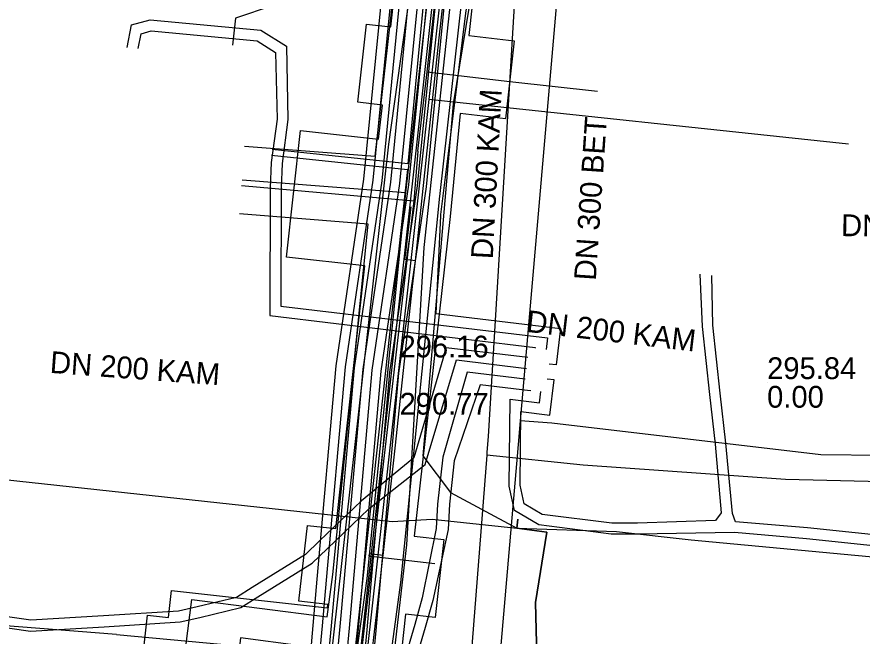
# Model space of a CAD drawing. Extents: x -595540 to -593988, y -1160850 to -1159202.
# Drawn here: x -594493.39 to -594462.38, y -1160104.81 to -1160082.07 of the extents above; entities that cross this region are included whole.
import ezdxf

# ---------------------------------------------------------------- set-up
doc = ezdxf.new("R2010")
doc.units = 0
for name, color, linetype in [('BVK-DESTOVA_popisy', 7, 'Continuous'), ('BVK-DESTOVA_trasa sítě', 7, 'Continuous'), ('BVK-SPLASKOVA_popisy', 7, 'Continuous'), ('BVK-SPLASKOVA_trasa sítě', 7, 'Continuous'), ('BVK-VODOVOD_trasa sítě', 7, 'Continuous'), ('BVK-VODOVOD_trasa zrušené sítě', 7, 'Continuous'), ('CETIN_kabel podzemní', 7, 'Continuous'), ('DSP-NN-TEPLARNY_kabel', 7, 'Continuous'), ('EON-NN_kabel', 7, 'Continuous'), ('EON-VN_kabel', 7, 'Continuous'), ('PODA_kabel optický', 7, 'Continuous'), ('QUANTCOM_kabel v kolektoru_kabelovodu', 7, 'Continuous'), ('TEPLARNY-ELEKTRO_kabel', 7, 'Continuous'), ('TEPLARNY-HORKOVODY_trasa sítě', 7, 'Continuous'), ('TEPLARNY-HORKOVODY_trasa sítě obvodem', 7, 'Continuous'), ('TEPLARNY-TEPLOVODY_trasa sítě', 7, 'Continuous'), ('TSB_kabel VO', 7, 'Continuous'), ('TSB_kolektor', 7, 'Continuous')]:
    doc.layers.add(name, color=color, linetype=linetype)

msp = doc.modelspace()

# ---------------------------------------------------------------- linework, layer by layer
at = {"layer": 'BVK-DESTOVA_popisy'}
msp.add_line((-594465.865, -1160095.495), (-594465.865, -1160095.495), dxfattribs=at)
at = {"layer": 'BVK-DESTOVA_trasa sítě'}
for p, q in [((-594473.759, -1160096.994), (-594474.925, -1160096.908)), ((-594463.895, -1160098.155), (-594473.759, -1160096.994)), ((-594457.484, -1160098.198), (-594463.895, -1160098.155))]:
    msp.add_line(p, q, dxfattribs=at)
msp.add_lwpolyline([(-594473.366, -1160079.011), (-594474.925, -1160096.908), (-594474.936, -1160097.039), (-594474.975, -1160097.488), (-594476.807, -1160118.719), (-594476.81, -1160118.758), (-594477.1, -1160122.116)], dxfattribs=at)
at = {"layer": 'BVK-SPLASKOVA_trasa sítě'}
for p, q in [((-594472.613, -1160098.534), (-594476.149, -1160098.164)), ((-594465.196, -1160099.053), (-594472.613, -1160098.534)), ((-594456.715, -1160099.28), (-594465.196, -1160099.053))]:
    msp.add_line(p, q, dxfattribs=at)
msp.add_lwpolyline([(-594474.918, -1160077.994), (-594476.095, -1160097.474), (-594476.141, -1160098.058), (-594476.149, -1160098.164), (-594477.888, -1160120.275)], dxfattribs=at)
at = {"layer": 'BVK-VODOVOD_trasa sítě'}
for points in [[(-594484.21, -1160139.8), (-594483.57, -1160133.98), (-594483.26, -1160131.23), (-594482.87, -1160127.82), (-594482.22, -1160121.86), (-594481.55, -1160115.91), (-594480.89, -1160109.97), (-594480.2, -1160104.02), (-594479.96, -1160101.923), (-594479.95, -1160101.84), (-594479.51, -1160097.91), (-594478.87, -1160091.97), (-594478.76, -1160091.03), (-594477.9, -1160082.84), (-594477.68, -1160080.88)], [(-594478.76, -1160091.03), (-594479.155, -1160090.983), (-594479.12, -1160090.72), (-594478.92, -1160089.05)], [(-594479.95, -1160101.84), (-594480.469, -1160101.785), (-594480.481, -1160101.865), (-594480.392, -1160101.874), (-594478.05, -1160102.14)]]:
    msp.add_lwpolyline(points, dxfattribs=at)
at = {"layer": 'BVK-VODOVOD_trasa zrušené sítě'}
msp.add_lwpolyline([(-594498.19, -1160259.99), (-594497.28, -1160252.07), (-594495.44, -1160236.97), (-594490.36, -1160193.96), (-594488.8, -1160180.78), (-594484.73, -1160145.85), (-594482.58, -1160131.69), (-594479.08, -1160101.46), (-594478.45, -1160090.54), (-594477.42, -1160080.99), (-594474.61, -1160055.51), (-594472.86, -1160039.8), (-594471.82, -1160030.47), (-594469.42, -1160009.37), (-594469.34, -1160008.75)], dxfattribs=at)
at = {"layer": 'CETIN_kabel podzemní'}
for points in [[(-594476.01, -1160060.09), (-594479.76, -1160086.74)], [(-594484.03, -1160080.23), (-594483.99, -1160081.66), (-594485.37, -1160082.12), (-594485.48, -1160083.11)], [(-594479.76, -1160086.74), (-594482.24, -1160108.91), (-594484.08, -1160131.99)]]:
    msp.add_lwpolyline(points, dxfattribs=at)
at = {"layer": 'DSP-NN-TEPLARNY_kabel'}
for points in [[(-594283.249, -1160116.46), (-594281.124, -1160116.689), (-594276.539, -1160074.472), (-594281.251, -1160074.035), (-594280.986, -1160071.341), (-594276.252, -1160071.821), (-594271.794, -1160030.716), (-594278.845, -1160030.006), (-594341.32, -1160022.149), (-594340.664, -1160016.495), (-594343.239, -1160016.186), (-594343.882, -1160021.827), (-594413.657, -1160013.304), (-594469.745, -1160006.777), (-594475.121, -1160046.669), (-594479.045, -1160087.473), (-594484.022, -1160086.945)], [(-594484.043, -1160087.144), (-594479.06, -1160087.673), (-594481.095, -1160106.369), (-594485.199, -1160105.865), (-594485.377, -1160107.366), (-594481.263, -1160107.912), (-594493.848, -1160223.3), (-594499.298, -1160222.662), (-594499.509, -1160224.533), (-594494.023, -1160225.166), (-594500.823, -1160287.626), (-594508.353, -1160286.827)]]:
    msp.add_lwpolyline(points, dxfattribs=at)
at = {"layer": 'EON-NN_kabel'}
for points in [[(-594468.283, -1160029.988), (-594468.285, -1160030.011), (-594470.335, -1160029.782), (-594470.639, -1160030.058), (-594470.866, -1160031.646), (-594471.242, -1160034.275), (-594472.122, -1160040.426), (-594472.783, -1160044.78), (-594473.39, -1160050.245), (-594474.491, -1160060.477), (-594475.635, -1160068.897), (-594475.777, -1160076.388), (-594476.915, -1160081.847), (-594476.986, -1160082.424), (-594477.297, -1160084.934), (-594477.537, -1160086.877), (-594477.841, -1160089.326), (-594477.846, -1160089.373), (-594478.015, -1160092.964), (-594473.446, -1160093.516), (-594473.608, -1160094.848), (-594473.862, -1160094.817)], [(-594489.335, -1160083.193), (-594489.178, -1160082.369), (-594488.494, -1160082.187), (-594484.44, -1160082.56), (-594483.498, -1160083.153), (-594483.444, -1160085.846), (-594483.656, -1160087.453), (-594483.691, -1160088.362), (-594483.707, -1160092.691), (-594473.926, -1160093.856), (-594473.976, -1160094.284)], [(-594488.937, -1160083.237), (-594488.832, -1160082.691), (-594488.46, -1160082.591), (-594484.572, -1160082.95), (-594483.894, -1160083.377), (-594483.844, -1160085.824), (-594484.054, -1160087.419), (-594484.091, -1160088.354), (-594484.108, -1160093.039), (-594474.37, -1160094.209), (-594474.373, -1160094.236)], [(-594468.327, -1160091.523), (-594468.248, -1160093.435), (-594467.984, -1160095.933), (-594467.773, -1160097.76), (-594467.555, -1160100.276), (-594467.755, -1160100.558), (-594470.616, -1160100.663), (-594471.565, -1160100.663), (-594474.111, -1160100.336), (-594474.774, -1160099.944), (-594474.926, -1160099.26), (-594474.9, -1160096.565), (-594473.839, -1160096.693), (-594473.682, -1160095.399), (-594473.929, -1160095.369)], [(-594436.765, -1160104.014), (-594443.009, -1160103.249), (-594445.232, -1160102.97), (-594446.177, -1160102.591), (-594446.436, -1160102.487), (-594448.115, -1160102.643), (-594450.089, -1160102.643), (-594451.218, -1160102.434), (-594456.607, -1160101.714), (-594459.368, -1160101.361), (-594464.387, -1160100.835), (-594467.024, -1160100.606), (-594467.133, -1160100.302), (-594467.375, -1160097.718), (-594467.586, -1160095.889), (-594467.85, -1160093.395), (-594467.894, -1160091.57)], [(-594446.741, -1160093.925), (-594446.548, -1160097.447), (-594446.371, -1160100.52), (-594446.005, -1160102.337), (-594446.177, -1160102.591), (-594446.364, -1160102.866), (-594448.095, -1160103.043), (-594450.125, -1160103.043), (-594451.28, -1160102.83), (-594456.659, -1160102.11), (-594459.414, -1160101.759), (-594464.425, -1160101.233), (-594467.058, -1160101.004), (-594470.608, -1160101.063), (-594471.591, -1160101.063), (-594474.243, -1160100.722), (-594475.126, -1160100.2), (-594475.326, -1160099.302), (-594475.296, -1160096.11), (-594474.213, -1160096.239), (-594474.164, -1160095.822)], [(-594474.64, -1160094.58), (-594477.644, -1160094.219), (-594478.83, -1160098.26), (-594480.743, -1160099.841), (-594482.282, -1160101.308), (-594482.804, -1160101.804), (-594484.755, -1160103.022), (-594485.333, -1160103.383), (-594486.769, -1160103.727), (-594487.452, -1160103.889), (-594490.214, -1160104.064), (-594492.871, -1160104.22), (-594495.114, -1160103.897), (-594499.535, -1160103.324), (-594501.012, -1160103.166), (-594504.098, -1160102.999), (-594510.039, -1160102.656)], [(-594510.061, -1160103.056), (-594504.12, -1160103.399), (-594501.044, -1160103.564), (-594499.583, -1160103.722), (-594495.168, -1160104.293), (-594492.889, -1160104.622), (-594490.19, -1160104.464), (-594487.392, -1160104.287), (-594486.677, -1160104.117), (-594485.177, -1160103.757), (-594484.543, -1160103.362), (-594482.558, -1160102.122), (-594482.006, -1160101.598), (-594480.471, -1160100.135), (-594478.408, -1160098.507), (-594477.256, -1160094.668), (-594474.689, -1160094.978)], [(-594474.737, -1160095.375), (-594476.872, -1160095.118), (-594477.755, -1160098.237), (-594477.955, -1160099.958), (-594478.006, -1160100.856), (-594478.513, -1160103.405), (-594478.791, -1160104.383), (-594479.423, -1160106.544), (-594479.85, -1160107.987), (-594480.239, -1160110.467), (-594480.785, -1160114.622), (-594481.049, -1160117.32), (-594481.49, -1160122.047), (-594481.523, -1160122.777), (-594481.984, -1160123.996), (-594482.461, -1160124.353), (-594483.543, -1160124.521), (-594484.315, -1160124.549), (-594487.382, -1160124.205)], [(-594474.558, -1160095.774), (-594474.561, -1160095.798), (-594476.392, -1160095.578), (-594477.346, -1160098.372), (-594477.518, -1160099.957), (-594477.571, -1160100.889), (-594478.123, -1160103.499), (-594478.407, -1160104.493), (-594479.039, -1160106.656), (-594479.458, -1160108.075), (-594479.843, -1160110.525), (-594480.387, -1160114.668), (-594480.651, -1160117.358), (-594481.09, -1160122.075), (-594481.127, -1160122.859), (-594481.652, -1160124.246), (-594482.301, -1160124.733), (-594483.505, -1160124.919), (-594484.327, -1160124.95), (-594487.426, -1160124.603)]]:
    msp.add_lwpolyline(points, dxfattribs=at)
at = {"layer": 'EON-VN_kabel'}
for points in [[(-594507.908, -1160352.983), (-594493.4, -1160219.322), (-594493.357, -1160218.925), (-594485.737, -1160148.725), (-594481.531, -1160104.454), (-594481.385, -1160102.826), (-594480.679, -1160095.006), (-594479.672, -1160088.145), (-594478.228, -1160073.321), (-594478.064, -1160071.488), (-594477.548, -1160064.204), (-594476.903, -1160059.951), (-594476.168, -1160052.428), (-594474.681, -1160037.844), (-594473.216, -1160021.563), (-594473.18, -1160021.165), (-594471.953, -1160007.533), (-594471.871, -1160006.857), (-594471.823, -1160006.461), (-594471.776, -1160006.071), (-594472.104, -1160006.031), (-594491.892, -1160003.645), (-594490.259, -1159978.956)], [(-594489.732, -1160104.75), (-594482.598, -1160105.408), (-594482.366, -1160102.72), (-594481.672, -1160094.882), (-594480.659, -1160088.032), (-594479.212, -1160073.421), (-594479.038, -1160071.252), (-594478.546, -1160064.051), (-594477.851, -1160059.85), (-594477.131, -1160052.34), (-594475.655, -1160037.73), (-594474.208, -1160021.459), (-594474.173, -1160021.06), (-594472.963, -1160007.458), (-594472.952, -1160006.727), (-594492.74, -1160004.349), (-594491.05, -1159978.793)], [(-594325.571, -1160023.302), (-594471.242, -1160005.68), (-594472.063, -1160005.581), (-594472.104, -1160006.031), (-594472.139, -1160006.423), (-594472.175, -1160006.821), (-594472.24, -1160007.542), (-594473.469, -1160021.134), (-594473.505, -1160021.533), (-594474.976, -1160037.793), (-594476.47, -1160052.411), (-594477.178, -1160059.925), (-594477.893, -1160064.161), (-594478.383, -1160071.41), (-594478.563, -1160073.416), (-594479.999, -1160088.093), (-594481.014, -1160094.954), (-594481.712, -1160102.809), (-594481.858, -1160104.428), (-594486.056, -1160148.673), (-594493.705, -1160218.887)], [(-594325.626, -1160023.698), (-594470.891, -1160006.17), (-594471.007, -1160006.559), (-594471.123, -1160006.948), (-594471.319, -1160007.604), (-594471.934, -1160014.52), (-594471.97, -1160014.919), (-594472.53, -1160021.226), (-594472.566, -1160021.625), (-594474.012, -1160037.886), (-594475.489, -1160052.502), (-594476.214, -1160060.064), (-594476.905, -1160064.242), (-594477.393, -1160071.374), (-594477.569, -1160073.568), (-594479.021, -1160088.234), (-594480.033, -1160095.076), (-594480.722, -1160102.864), (-594480.867, -1160104.543), (-594485.09, -1160148.781), (-594489.661, -1160193.703), (-594489.269, -1160193.746), (-594488.878, -1160193.789), (-594487.916, -1160193.894)], [(-594492.475, -1160219.423), (-594489.792, -1160194.895), (-594488.996, -1160194.982), (-594488.917, -1160194.186), (-594488.878, -1160193.789), (-594484.433, -1160148.844), (-594480.21, -1160104.6), (-594480.065, -1160102.921), (-594479.377, -1160095.153), (-594478.366, -1160088.315), (-594476.911, -1160073.627), (-594476.734, -1160071.423), (-594476.249, -1160064.319), (-594475.559, -1160060.149), (-594474.832, -1160052.566), (-594473.355, -1160037.948), (-594471.909, -1160021.686), (-594471.873, -1160021.287), (-594471.313, -1160014.98), (-594471.277, -1160014.581), (-594470.662, -1160007.663), (-594470.334, -1160007.043), (-594470.133, -1160006.664), (-594325.682, -1160024.094)], [(-594325.737, -1160024.49), (-594470.334, -1160007.043), (-594470.704, -1160006.998), (-594471.123, -1160006.948), (-594471.504, -1160006.902), (-594471.871, -1160006.857), (-594472.175, -1160006.821), (-594472.554, -1160006.775), (-594472.634, -1160007.487), (-594473.844, -1160021.095), (-594473.879, -1160021.493), (-594475.326, -1160037.761), (-594476.803, -1160052.372), (-594477.524, -1160059.893), (-594478.218, -1160064.089), (-594478.709, -1160071.276), (-594478.883, -1160073.45), (-594480.331, -1160088.072), (-594481.344, -1160094.921), (-594482.037, -1160102.749), (-594482.182, -1160104.429), (-594486.404, -1160148.653), (-594494.072, -1160218.846)], [(-594470.384, -1160015.065), (-594471.313, -1160014.98), (-594471.642, -1160014.949), (-594471.97, -1160014.919), (-594472.299, -1160014.889), (-594472.86, -1160021.196), (-594472.895, -1160021.594), (-594474.341, -1160037.855), (-594475.817, -1160052.469), (-594476.541, -1160060.021), (-594477.233, -1160064.204), (-594477.722, -1160071.35), (-594477.897, -1160073.539), (-594479.349, -1160088.194), (-594480.361, -1160095.037), (-594481.051, -1160102.835), (-594481.196, -1160104.514), (-594485.419, -1160148.749), (-594490.105, -1160194.056), (-594489.309, -1160194.143), (-594488.917, -1160194.186), (-594487.945, -1160194.292)], [(-594492.986, -1160218.965), (-594490.146, -1160194.453), (-594489.349, -1160194.54), (-594489.309, -1160194.143), (-594489.269, -1160193.746), (-594484.762, -1160148.812), (-594480.538, -1160104.571), (-594480.394, -1160102.892), (-594479.705, -1160095.114), (-594478.693, -1160088.275), (-594477.24, -1160073.598), (-594477.063, -1160071.399), (-594476.577, -1160064.281), (-594475.886, -1160060.106), (-594475.161, -1160052.534), (-594473.684, -1160037.917), (-594472.238, -1160021.655)], [(-594489.732, -1160104.75), (-594495.373, -1160104.308), (-594500.454, -1160103.964), (-594502.484, -1160103.763), (-594504.488, -1160102.933), (-594504.764, -1160102.803), (-594505.095, -1160102.643), (-594505.503, -1160102.869), (-594507.176, -1160103.059), (-594508.941, -1160103.243), (-594517.351, -1160102.446), (-594529.466, -1160101.016), (-594536.26, -1160100.347), (-594545.832, -1160099.39), (-594549.741, -1160098.943), (-594553.247, -1160098.603), (-594557.644, -1160097.647), (-594557.906, -1160097.584), (-594558.053, -1160097.325), (-594557.958, -1160096.877), (-594557.764, -1160095.256), (-594556.876, -1160091.677)]]:
    msp.add_lwpolyline(points, dxfattribs=at)
at = {"layer": 'PODA_kabel optický'}
msp.add_line((-594462.88, -1160086.75), (-594478.276, -1160085.101), dxfattribs=at)
for points in [[(-594475.461, -1160059.935), (-594478.276, -1160085.101)], [(-594478.276, -1160085.101), (-594485.481, -1160149.504)]]:
    msp.add_lwpolyline(points, dxfattribs=at)
at = {"layer": 'QUANTCOM_kabel v kolektoru_kabelovodu'}
msp.add_line((-594475.738, -1160059.799), (-594497.8, -1160258.697), dxfattribs=at)
at = {"layer": 'TEPLARNY-ELEKTRO_kabel'}
for points in [[(-594283.249, -1160116.46), (-594281.124, -1160116.689), (-594276.539, -1160074.472), (-594281.251, -1160074.035), (-594280.986, -1160071.341), (-594276.252, -1160071.821), (-594271.794, -1160030.716), (-594278.845, -1160030.006), (-594341.32, -1160022.149), (-594340.664, -1160016.495), (-594343.239, -1160016.186), (-594343.882, -1160021.827), (-594413.657, -1160013.304), (-594469.745, -1160006.777), (-594475.121, -1160046.669), (-594479.045, -1160087.473), (-594484.022, -1160086.945)], [(-594484.043, -1160087.144), (-594479.06, -1160087.673), (-594481.095, -1160106.369), (-594485.199, -1160105.865), (-594485.377, -1160107.366), (-594481.263, -1160107.912), (-594493.848, -1160223.3), (-594499.298, -1160222.662), (-594499.509, -1160224.533), (-594494.023, -1160225.166), (-594500.823, -1160287.626), (-594508.353, -1160286.827)]]:
    msp.add_lwpolyline(points, dxfattribs=at)
at = {"layer": 'TEPLARNY-HORKOVODY_trasa sítě'}
for p, q in [((-594474.062, -1160043.308), (-594479.131, -1160088.53)), ((-594479.131, -1160088.53), (-594485.128, -1160088.063))]:
    msp.add_line(p, q, dxfattribs=at)
msp.add_lwpolyline([(-594479.131, -1160088.53), (-594480.551, -1160102.686), (-594480.935, -1160105.49)], dxfattribs=at)
at = {"layer": 'TEPLARNY-HORKOVODY_trasa sítě obvodem'}
for p, q in [((-594480.239, -1160087.19), (-594475.304, -1160043.169)), ((-594472.82, -1160043.447), (-594477.889, -1160088.669)), ((-594485.031, -1160086.817), (-594480.239, -1160087.19)), ((-594480.502, -1160089.677), (-594485.225, -1160089.309))]:
    msp.add_line(p, q, dxfattribs=at)
for points in [[(-594477.887, -1160088.655), (-594479.31, -1160102.833), (-594479.865, -1160106.886)], [(-594482.006, -1160104.093), (-594481.793, -1160102.539), (-594480.502, -1160089.677)], [(-594482.683, -1160109.854), (-594487.704, -1160109.216), (-594486.972, -1160103.462), (-594482.006, -1160104.093)]]:
    msp.add_lwpolyline(points, dxfattribs=at)
at = {"layer": 'TEPLARNY-TEPLOVODY_trasa sítě'}
for p, q in [((-594478.675, -1160087.004), (-594478.334, -1160084.093)), ((-594478.334, -1160084.093), (-594475.299, -1160084.44)), ((-594475.299, -1160084.44), (-594472.09, -1160084.8)), ((-594485.151, -1160088.268), (-594478.827, -1160088.82))]:
    msp.add_line(p, q, dxfattribs=at)
for points in [[(-594478.334, -1160084.093), (-594476.761, -1160070.033), (-594480.768, -1160069.579), (-594480.318, -1160065.605), (-594476.302, -1160066.059), (-594475.579, -1160059.853)], [(-594478.675, -1160087.004), (-594478.827, -1160088.82), (-594479.226, -1160092.265), (-594480.756, -1160105.457), (-594485.186, -1160104.874), (-594485.636, -1160108.849), (-594481.237, -1160109.426), (-594483.761, -1160133.849)]]:
    msp.add_lwpolyline(points, dxfattribs=at)
at = {"layer": 'TSB_kabel VO'}
for points in [[(-594473.623, -1160077.264), (-594473.547, -1160077.67), (-594474.888, -1160077.397), (-594476.221, -1160078.157), (-594477.385, -1160085.269), (-594478.497, -1160098.19), (-594477.481, -1160099.528), (-594475.051, -1160100.838), (-594475.014, -1160100.515)], [(-594515.609, -1160095.708), (-594500.424, -1160097.558), (-594500.285, -1160098.358), (-594479.621, -1160100.597)], [(-594511.514, -1160119.932), (-594503.741, -1160120.86), (-594502.058, -1160121.387), (-594502.064, -1160121.112), (-594502.058, -1160121.387), (-594501.728, -1160121.281), (-594498.935, -1160121.797), (-594497.628, -1160121.47), (-594487.306, -1160123.188), (-594484.471, -1160123.536), (-594481.186, -1160123.756), (-594478.565, -1160124.188), (-594474.481, -1160124.552), (-594474.301, -1160123.29), (-594474.184, -1160121.186), (-594474.564, -1160119.302), (-594475.633, -1160117.417), (-594475.107, -1160116.542), (-594474.244, -1160108.55), (-594474.357, -1160103.568), (-594473.947, -1160100.986), (-594475.051, -1160100.838), (-594475.014, -1160100.515)], [(-594479.621, -1160100.597), (-594478.15, -1160100.512), (-594475.051, -1160100.838), (-594475.014, -1160100.515)], [(-594475.014, -1160100.515), (-594475.051, -1160100.838), (-594473.947, -1160100.986), (-594474.357, -1160103.568), (-594474.244, -1160108.55), (-594475.107, -1160116.542), (-594475.633, -1160117.417), (-594474.564, -1160119.302), (-594474.184, -1160121.186), (-594474.301, -1160123.29), (-594474.481, -1160124.552), (-594475.157, -1160136.089), (-594475.51, -1160140.834)], [(-594475.014, -1160100.515), (-594475.051, -1160100.838), (-594473.947, -1160100.986), (-594474.357, -1160103.568), (-594474.244, -1160108.55), (-594475.107, -1160116.542), (-594475.633, -1160117.417), (-594474.564, -1160119.302), (-594474.184, -1160121.186), (-594474.301, -1160123.29), (-594473.286, -1160123.512), (-594467.011, -1160124.276), (-594463.953, -1160124.63), (-594465.179, -1160136.65), (-594464.522, -1160138.816)], [(-594475.014, -1160100.515), (-594475.051, -1160100.838), (-594471.394, -1160100.97), (-594468.649, -1160101.275), (-594460.559, -1160102.027), (-594459.531, -1160101.784), (-594459.538, -1160102.127), (-594459.531, -1160101.784), (-594458.285, -1160101.8), (-594457.739, -1160102.447), (-594449.924, -1160103.233), (-594447.24, -1160103.437), (-594433.59, -1160104.69)]]:
    msp.add_lwpolyline(points, dxfattribs=at)
at = {"layer": 'TSB_kolektor'}
for points in [[(-594474.46, -1160061.351), (-594476.812, -1160082.762), (-594475.139, -1160082.948), (-594475.46, -1160085.81), (-594477.124, -1160085.625), (-594477.49, -1160089.4), (-594478.813, -1160101.139), (-594477.72, -1160101.262), (-594478.04, -1160104.124), (-594479.126, -1160104.002), (-594481.199, -1160123.015)], [(-594489.236, -1160109.748), (-594488.596, -1160104.034), (-594487.821, -1160104.121), (-594487.711, -1160103.132), (-594481.989, -1160103.772), (-594481.975, -1160103.643), (-594483.039, -1160103.524), (-594482.727, -1160100.741), (-594481.68, -1160100.859), (-594480.627, -1160091.21), (-594483.494, -1160090.892), (-594482.978, -1160086.24), (-594480.115, -1160086.558), (-594479.977, -1160085.308), (-594480.884, -1160085.207), (-594480.565, -1160082.345), (-594479.674, -1160082.444), (-594478.768, -1160074.193)]]:
    msp.add_lwpolyline(points, dxfattribs=at)

# ---------------------------------------------------------------- texts
at = {"layer": 'BVK-DESTOVA_popisy'}
for s, rotation, p in [('DN 300 BET', 86.1156, (-594472.15, -1160091.769)), ('DN 200 KAM', 359.6157, (-594463.153, -1160090.122)), ('DN 200 KAM', 353.2871, (-594474.728, -1160093.632)), ('DN 200 KAM', 355.7713, (-594492.194, -1160095.139))]:
    msp.add_text(s, height=0.8, rotation=rotation, dxfattribs=at).set_placement(p)
for s, p in [('296.16', (-594479.35, -1160094.575)), ('295.84', (-594465.865, -1160095.37)), ('0.00', (-594465.865, -1160096.42)), ('290.77', (-594479.35, -1160096.675))]:
    msp.add_text(s, height=0.8, dxfattribs=at).set_placement(p)
at = {"layer": 'BVK-SPLASKOVA_popisy'}
for rotation, p in [(86.9448, (-594475.93, -1160090.978)), (327.9108, (-594496.363, -1160105.058))]:
    msp.add_text('DN 300 KAM', height=0.8, rotation=rotation, dxfattribs=at).set_placement(p)

doc.saveas('drawing.dxf')
